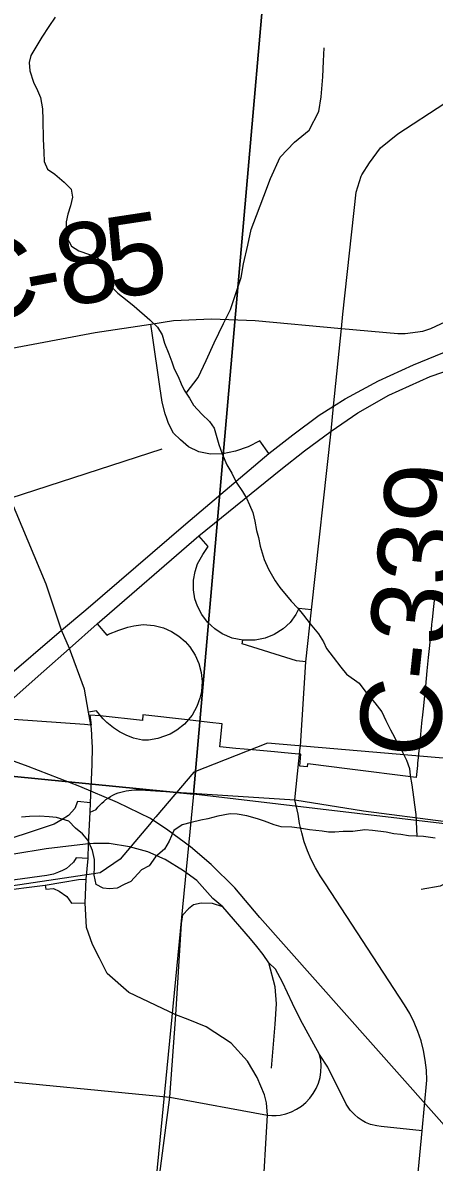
# Model space of a CAD drawing. Extents: x 0 to 34, y -3.9 to 26.2.
# Drawn here: x 4.576 to 4.866, y 14.888 to 15.69 of the extents above; entities that cross this region are included whole.
import ezdxf

# ---------------------------------------------------------------- set-up
doc = ezdxf.new("R2010")
doc.units = 0
for name, color, linetype in [('GM_X_City_Street', 7, 'Continuous'), ('GM_X_County_Road', 7, 'Continuous'), ('GM_X_County_Road_Text', 7, 'Continuous'), ('GM_X_Interchange_Ramps', 7, 'Continuous'), ('GM_X_Interstate_Route', 7, 'Continuous'), ('GM_X_Minor_River', 7, 'Continuous'), ('GM_X_Rail_Line', 7, 'Continuous'), ('GM_X_Section', 7, 'Continuous'), ('GM_X_State_Shield', 7, 'Continuous'), ('GM_X_Township_Road', 7, 'Continuous')]:
    doc.layers.add(name, color=color, linetype=linetype)

msp = doc.modelspace()

# ---------------------------------------------------------------- linework, layer by layer
at = {"layer": 'GM_X_City_Street'}
for points in [[(4.84562, 14.79021), (4.85711, 14.91012), (4.86038, 14.94591), (4.86011, 14.95287), (4.85935, 14.9598), (4.8581, 14.96666), (4.85637, 14.97342), (4.85417, 14.98003), (4.8515, 14.98647), (4.84839, 14.99271), (4.84484, 14.99872), (4.78917, 15.08402), (4.78546, 15.08953), (4.78211, 15.09527), (4.77913, 15.1012), (4.77652, 15.10731), (4.7743, 15.11357), (4.77248, 15.11995), (4.77106, 15.12644), (4.77005, 15.13301), (4.7677, 15.14311)], [(4.96319, 15.11631), (4.95992, 15.10644), (4.95905, 15.10491), (4.95681, 15.1031), (4.91646, 15.08128), (4.91489, 15.08101), (4.91343, 15.08098), (4.91266, 15.0813), (4.9037, 15.08729), (4.89752, 15.09139), (4.89547, 15.09243), (4.89219, 15.09285), (4.89035, 15.09275), (4.88864, 15.09221), (4.86982, 15.08241), (4.85649, 15.08008)], [(4.66633, 14.80845), (4.67148, 14.86939), (4.67975, 14.93379), (4.68411, 14.99182), (4.68809, 15.05618), (4.68905, 15.06222)], [(4.78503, 14.96385), (4.77163, 14.98827), (4.76613, 14.9998), (4.75903, 15.01479), (4.75416, 15.024), (4.74945, 15.02837)], [(4.74846, 14.92122), (4.75144, 14.92095), (4.75443, 14.92098), (4.75741, 14.92128), (4.76139, 14.92216), (4.76524, 14.92352), (4.7689, 14.92532), (4.77232, 14.92755), (4.77545, 14.93017), (4.77825, 14.93314), (4.78067, 14.93643), (4.78268, 14.93998), (4.78426, 14.94374), (4.78538, 14.94767), (4.78602, 14.9517), (4.78617, 14.95578), (4.78584, 14.95985), (4.78503, 14.96385)], [(4.85711, 14.91012), (4.82833, 14.9131), (4.82537, 14.91359), (4.82093, 14.91466), (4.81731, 14.91597), (4.81493, 14.91737), (4.81222, 14.91934), (4.80959, 14.92156), (4.80654, 14.92477), (4.80367, 14.92888), (4.79076, 14.95494), (4.78503, 14.96385)], [(4.53966, 14.9475), (4.67975, 14.93379), (4.74846, 14.92122)]]:
    msp.add_lwpolyline(points, dxfattribs=at)
at = {"layer": 'GM_X_County_Road'}
msp.add_line((4.7677, 15.14311), (4.77152, 15.1797), dxfattribs=at)
for points in [[(4.81437, 15.58205), (4.81467, 15.58298), (4.8202, 15.59141), (4.82784, 15.60208), (4.84017, 15.61189), (4.87305, 15.63339)], [(4.62531, 15.18359), (4.62476, 15.19324), (4.62273, 15.20471), (4.61981, 15.22094), (4.60918, 15.24962), (4.60366, 15.26247), (4.5928, 15.29493), (4.56748, 15.35553), (4.5648, 15.36163), (4.5521, 15.39228), (4.51631, 15.45112), (4.43496, 15.55992), (4.43081, 15.56954), (4.42836, 15.57518)], [(4.77152, 15.1797), (4.77164, 15.18092), (4.77538, 15.24015), (4.77932, 15.27685), (4.79314, 15.40254), (4.79492, 15.42021), (4.80045, 15.47499), (4.80152, 15.48488), (4.81081, 15.57086), (4.81437, 15.58205)], [(4.51631, 15.45112), (4.62728, 15.47206), (4.66649, 15.47801), (4.68249, 15.48043), (4.70909, 15.48179), (4.73981, 15.48041), (4.80045, 15.47499)], [(4.69264, 14.98839), (4.68411, 14.99182), (4.65105, 15.00762), (4.63572, 15.0209), (4.63026, 15.0316), (4.62546, 15.0412), (4.62131, 15.05335), (4.62018, 15.07068), (4.62099, 15.08719), (4.62241, 15.10184), (4.62258, 15.11204), (4.62376, 15.13441), (4.62402, 15.14105), (4.62525, 15.16801), (4.6255, 15.18038), (4.62531, 15.18359)], [(4.62376, 15.13441), (4.62793, 15.13639), (4.62919, 15.1379), (4.62984, 15.13863), (4.63049, 15.13935), (4.63189, 15.14073), (4.63335, 15.14202), (4.63489, 15.14324), (4.63648, 15.14438), (4.63814, 15.14543), (4.63984, 15.14639), (4.64159, 15.14726), (4.64339, 15.14804), (4.64526, 15.14856), (4.64716, 15.14902), (4.64905, 15.1494), (4.65097, 15.14971), (4.65291, 15.14994), (4.65485, 15.1501), (4.65679, 15.15018), (4.65873, 15.15018), (4.66067, 15.15011), (4.66262, 15.14997), (4.66972, 15.1495), (4.7677, 15.14311), (4.81603, 15.1354)], [(4.81603, 15.1354), (4.87388, 15.1279), (4.96319, 15.11631), (5.00572, 15.11079), (5.05568, 15.10431)], [(4.75118, 14.95427), (4.75395, 14.9852), (4.75484, 14.99945), (4.75388, 15.01151), (4.74945, 15.02837), (4.74538, 15.03422), (4.74105, 15.03987), (4.73646, 15.04531), (4.71705, 15.06787), (4.70988, 15.07004), (4.70193, 15.07031), (4.69645, 15.06921), (4.6929, 15.0664), (4.68905, 15.06222)], [(4.74128, 14.94773), (4.73435, 14.95907), (4.72299, 14.9718), (4.70544, 14.98324), (4.69264, 14.98839)], [(4.72499, 14.71442), (4.73411, 14.75883), (4.73828, 14.80133), (4.74493, 14.86118), (4.74846, 14.92122), (4.7477, 14.92987), (4.74623, 14.93538), (4.74128, 14.94773)]]:
    msp.add_lwpolyline(points, dxfattribs=at)
at = {"layer": 'GM_X_Interchange_Ramps'}
msp.add_line((4.53394, 15.07579), (4.59226, 15.08309), dxfattribs=at)
for points in [[(4.67769, 15.41144), (4.6765, 15.41476), (4.6745, 15.423), (4.67286, 15.43401), (4.66773, 15.46986), (4.66649, 15.47801)], [(4.74946, 15.38685), (4.74295, 15.39576), (4.73482, 15.39156), (4.72591, 15.38861), (4.71715, 15.38668), (4.70842, 15.38646), (4.70021, 15.38801), (4.69299, 15.39159), (4.68723, 15.39646), (4.6823, 15.40131), (4.67888, 15.40811), (4.67769, 15.41144)], [(4.77932, 15.27685), (4.77057, 15.27779), (4.76845, 15.27356), (4.7643, 15.26805), (4.75945, 15.26352), (4.75303, 15.25942), (4.74677, 15.25689), (4.73973, 15.25543), (4.73111, 15.25541), (4.72353, 15.25701), (4.71669, 15.25992), (4.71133, 15.26343), (4.70619, 15.26825), (4.70225, 15.2735), (4.69923, 15.27937), (4.69749, 15.28467), (4.69644, 15.2909), (4.69647, 15.29783), (4.69751, 15.30385), (4.6993, 15.30919), (4.70289, 15.31591), (4.70679, 15.32153), (4.70028, 15.32884)], [(4.86574, 15.28555), (4.86489, 15.27712), (4.86416, 15.26991), (4.86404, 15.26869), (4.86379, 15.26622), (4.86319, 15.26025), (4.86314, 15.2598), (4.86233, 15.25182), (4.86148, 15.24339), (4.86051, 15.23381), (4.85943, 15.22306), (4.85829, 15.21179), (4.85803, 15.20921), (4.85718, 15.2009), (4.85704, 15.19951), (4.85627, 15.19185), (4.856, 15.18921), (4.85502, 15.17949), (4.85495, 15.17884), (4.85486, 15.17787), (4.85434, 15.17281), (4.85395, 15.16884), (4.85378, 15.16724), (4.85357, 15.16515), (4.85292, 15.15874), (4.80446, 15.16486), (4.77876, 15.16811), (4.77857, 15.16814), (4.77648, 15.1684), (4.77629, 15.16645), (4.77121, 15.16691), (4.7719, 15.17521), (4.76788, 15.17561), (4.76037, 15.17629), (4.75347, 15.1769), (4.738, 15.17829), (4.72631, 15.17933), (4.71498, 15.18035), (4.71656, 15.19659), (4.70786, 15.19759), (4.69221, 15.19939), (4.6609, 15.203), (4.66049, 15.19893), (4.63083, 15.20218), (4.62347, 15.20278), (4.62444, 15.19573), (4.61987, 15.19606), (4.55307, 15.20093)], [(4.62867, 15.26705), (4.63549, 15.25904), (4.6367, 15.25968), (4.6439, 15.26263), (4.65016, 15.26461), (4.65448, 15.26567), (4.66106, 15.26642), (4.66882, 15.26583), (4.67543, 15.26409), (4.68105, 15.26161), (4.68607, 15.25842), (4.69058, 15.25454), (4.69391, 15.25077), (4.69772, 15.24491), (4.70026, 15.23908), (4.7019, 15.23277), (4.7025, 15.22635), (4.70201, 15.21943), (4.70095, 15.21462), (4.69883, 15.20888), (4.69539, 15.20279), (4.69005, 15.19648), (4.68474, 15.19217), (4.68005, 15.18941), (4.6713, 15.18623), (4.6648, 15.18522), (4.66068, 15.18513), (4.6543, 15.18659), (4.64917, 15.1886), (4.64452, 15.191), (4.6403, 15.19374), (4.63562, 15.19755), (4.63291, 15.20022), (4.63146, 15.20184)], [(4.77538, 15.24015), (4.76889, 15.24085), (4.73059, 15.25293), (4.73111, 15.25541)], [(4.63146, 15.20184), (4.62829, 15.20571), (4.62273, 15.20471)], [(4.62402, 15.14105), (4.61494, 15.14193), (4.61295, 15.13693), (4.60847, 15.13211), (4.60418, 15.1292), (4.5986, 15.12605), (4.55089, 15.1102), (4.53209, 15.10466), (4.51885, 15.10094), (4.50672, 15.09848), (4.50712, 15.09593)], [(4.71705, 15.06787), (4.71011, 15.07368), (4.69883, 15.08631), (4.68931, 15.09319), (4.67647, 15.10118), (4.66434, 15.10642), (4.65151, 15.10997), (4.63725, 15.11238), (4.62617, 15.11239), (4.62258, 15.11204), (4.61245, 15.11107), (4.59287, 15.10861), (4.57016, 15.10482)], [(4.62241, 15.10184), (4.61407, 15.10223), (4.61197, 15.09929), (4.60936, 15.09668), (4.60717, 15.09474), (4.60439, 15.09348), (4.60144, 15.09222), (4.59791, 15.09087), (4.59328, 15.08986), (4.54353, 15.08304), (4.47656, 15.07362), (4.46112, 15.07117), (4.44791, 15.06809), (4.43644, 15.06319), (4.42633, 15.05855), (4.41476, 15.05221), (4.40724, 15.04697), (4.36096, 15.00711), (4.35098, 14.99921), (4.33947, 14.99307), (4.3262, 14.98901), (4.31227, 14.98737), (4.31198, 14.99141)], [(4.59226, 15.08309), (4.60447, 15.08523), (4.61559, 15.087), (4.62099, 15.08719)], [(4.59226, 15.08309), (4.5926, 15.0802), (4.59804, 15.08069), (4.602, 15.07884), (4.60732, 15.07513), (4.61078, 15.0705), (4.62018, 15.07068)]]:
    msp.add_lwpolyline(points, dxfattribs=at)
at = {"layer": 'GM_X_Interstate_Route'}
for points in [[(4.74946, 15.38685), (4.76628, 15.39999), (4.78487, 15.41386), (4.79492, 15.42021), (4.80303, 15.42532), (4.8265, 15.43815), (4.85117, 15.44923), (4.87173, 15.45771), (4.89833, 15.4659), (4.91741, 15.47061), (4.93692, 15.47391), (4.96489, 15.47785), (5.0024, 15.48004), (5.58066, 15.48585)], [(4.62867, 15.26705), (4.70028, 15.32884), (4.75774, 15.37553), (4.77455, 15.38867), (4.79314, 15.40254), (4.81184, 15.41543), (4.83377, 15.42793), (4.86272, 15.44109), (4.88948, 15.4503), (4.91931, 15.45842), (4.94519, 15.46259), (4.97699, 15.4661), (5.01296, 15.46785), (5.10362, 15.46878)], [(4.29236, 15.11885), (4.34167, 15.12396), (4.38575, 15.13252), (4.41482, 15.13986), (4.44585, 15.15116), (4.47831, 15.16673), (4.50529, 15.18307), (4.52985, 15.2004), (4.5622, 15.22683), (4.60366, 15.26247), (4.62082, 15.27679), (4.6911, 15.33743), (4.74946, 15.38685)], [(4.59128, 15.23376), (4.60918, 15.24962), (4.62867, 15.26705)], [(4.5462, 15.19458), (4.55325, 15.20005), (4.59128, 15.23376)]]:
    msp.add_lwpolyline(points, dxfattribs=at)
at = {"layer": 'GM_X_Minor_River'}
for points in [[(4.59918, 15.694), (4.59474, 15.68734), (4.58989, 15.67994), (4.58623, 15.67401), (4.58215, 15.66696), (4.58082, 15.66207), (4.58136, 15.65635), (4.58408, 15.64825), (4.58689, 15.64244), (4.58897, 15.63741), (4.59018, 15.62938), (4.59064, 15.62176), (4.59086, 15.60807), (4.59126, 15.59893), (4.59138, 15.59246), (4.59383, 15.58704), (4.59901, 15.5834), (4.60563, 15.57781), (4.61038, 15.57305), (4.6113, 15.56731), (4.60992, 15.56128), (4.60816, 15.55527), (4.60682, 15.55001), (4.60697, 15.5443), (4.60716, 15.53935), (4.6107, 15.53275), (4.61589, 15.52949), (4.62339, 15.5269)], [(4.69126, 15.42937), (4.69983, 15.44033), (4.70536, 15.45239), (4.71091, 15.46483), (4.71761, 15.47839), (4.72235, 15.48818), (4.72676, 15.50102), (4.72998, 15.51084), (4.73168, 15.52031), (4.73458, 15.53356), (4.73706, 15.54454), (4.74066, 15.55436), (4.74585, 15.56794), (4.75063, 15.5804), (4.75736, 15.59547), (4.76743, 15.60593), (4.77783, 15.61447), (4.78453, 15.62765), (4.78624, 15.63788), (4.78726, 15.65193), (4.78784, 15.66294), (4.7884, 15.67243)], [(4.62339, 15.5269), (4.62864, 15.52516), (4.63221, 15.51931), (4.6339, 15.51392), (4.63811, 15.505), (4.64323, 15.49985), (4.64986, 15.49463), (4.65465, 15.49063), (4.66567, 15.48105), (4.67117, 15.47588), (4.67437, 15.47043), (4.67604, 15.46466), (4.67916, 15.45693), (4.68123, 15.45152), (4.68293, 15.44651), (4.68576, 15.44107), (4.68784, 15.43604), (4.68994, 15.43139), (4.69352, 15.42592), (4.69636, 15.42086), (4.70219, 15.41454), (4.70769, 15.40937), (4.71093, 15.40467), (4.71427, 15.39313), (4.71667, 15.38657), (4.71979, 15.37884), (4.72336, 15.37299), (4.72654, 15.36678), (4.73084, 15.36014), (4.73369, 15.35546), (4.73579, 15.35081), (4.73824, 15.34539), (4.73951, 15.33925), (4.74078, 15.33274), (4.7421, 15.32774), (4.74338, 15.3216), (4.74606, 15.31237), (4.7492, 15.3054), (4.75382, 15.29722), (4.75706, 15.29253), (4.76504, 15.28307), (4.76978, 15.27794), (4.77378, 15.27321), (4.77847, 15.26693), (4.78427, 15.25985), (4.78786, 15.25438), (4.78996, 15.24973), (4.79465, 15.24346), (4.80007, 15.23639), (4.80406, 15.23166), (4.81293, 15.22521), (4.81762, 15.21893), (4.82379, 15.21146), (4.82886, 15.20516), (4.83166, 15.19896), (4.83482, 15.19237), (4.83766, 15.18731), (4.84012, 15.18227), (4.84298, 15.17759), (4.84614, 15.171), (4.84819, 15.16521), (4.84876, 15.16025), (4.85002, 15.15373), (4.85119, 15.14494), (4.85174, 15.13959), (4.85261, 15.13271), (4.85346, 15.11747)], [(4.5949, 15.13125), (4.58807, 15.13153), (4.58122, 15.13143), (4.5755, 15.13091)], [(4.8664, 15.11618), (4.85808, 15.11728), (4.84746, 15.11772), (4.84218, 15.1187), (4.83726, 15.11929), (4.83198, 15.12027), (4.82215, 15.12143), (4.81685, 15.12203), (4.80844, 15.12086), (4.8016, 15.12077), (4.79588, 15.12025), (4.79133, 15.12043), (4.78679, 15.121), (4.77809, 15.12212), (4.77091, 15.12318), (4.76561, 15.12378), (4.75803, 15.1241), (4.75314, 15.12544), (4.7464, 15.128), (4.74153, 15.12972), (4.73401, 15.13194), (4.72722, 15.13298), (4.72228, 15.13318), (4.71348, 15.13165), (4.70656, 15.12965), (4.70158, 15.12872), (4.69468, 15.12711), (4.68854, 15.12546), (4.68268, 15.12152), (4.67935, 15.11406), (4.67609, 15.10849), (4.66979, 15.10305), (4.66536, 15.09677), (4.65993, 15.09396), (4.65238, 15.08553), (4.64774, 15.08344), (4.6427, 15.08099), (4.63736, 15.08045), (4.63282, 15.08102), (4.62798, 15.0835), (4.62672, 15.09001), (4.62696, 15.09608), (4.62677, 15.10103), (4.62551, 15.10755), (4.62236, 15.11452), (4.61837, 15.11925), (4.61358, 15.12325), (4.60883, 15.12801), (4.60019, 15.13065), (4.5949, 15.13125)]]:
    msp.add_lwpolyline(points, dxfattribs=at)
at = {"layer": 'GM_X_Rail_Line'}
msp.add_line((4.66816, 15.12896), (4.66554, 15.12584), dxfattribs=at)
for points in [[(4.92086, 14.85963), (4.74311, 15.06041), (4.72548, 15.08108), (4.7088, 15.09755), (4.69441, 15.11006), (4.67836, 15.12174), (4.66626, 15.12987), (4.64291, 15.14134), (4.61643, 15.1526), (4.58015, 15.16657), (4.50943, 15.1924)], [(6.22888, 14.76326), (5.21557, 14.8749), (5.18022, 14.88026), (5.14629, 14.91135), (5.05275, 15.09861), (5.02186, 15.13272), (4.97316, 15.15786), (4.93075, 15.16415), (4.87734, 15.172), (4.74853, 15.183), (4.69669, 15.16257), (4.66999, 15.13113), (4.66816, 15.12896)], [(4.66554, 15.12584), (4.64486, 15.10127), (4.63072, 15.09184), (4.45322, 15.06511), (3.91898, 15.00528)]]:
    msp.add_lwpolyline(points, dxfattribs=at)
at = {"layer": 'GM_X_Section'}
for points in [[(3.78177, 16.24865), (4.78471, 16.15816), (4.69633, 15.14722), (3.68487, 15.24697)], [(4.78471, 16.15816), (5.77753, 16.03722), (5.6843, 15.03017), (4.69633, 15.14722)], [(3.68487, 15.24697), (4.69633, 15.14722), (4.59807, 14.13459), (3.58071, 14.24166)]]:
    msp.add_lwpolyline(points, close=True, dxfattribs=at)
at = {"layer": 'GM_X_State_Shield'}
msp.add_lwpolyline([(4.92768, 14.1), (5.6066, 14.1), (5.6843, 15.03017), (4.69633, 15.14722), (4.59807, 14.13459)], close=True, dxfattribs=at)
at = {"layer": 'GM_X_Township_Road'}
msp.add_line((4.56748, 15.35553), (4.6743, 15.39018), dxfattribs=at)
msp.add_lwpolyline([(4.80045, 15.47499), (4.8401, 15.47146), (4.8453, 15.47146), (4.85771, 15.47291), (4.86322, 15.47476), (4.88042, 15.48284), (4.88802, 15.48417), (4.89582, 15.48388), (4.91455, 15.48263)], dxfattribs=at)

# ---------------------------------------------------------------- texts
at = {"layer": 'GM_X_County_Road_Text'}
for s, height, rotation, p in [('8', 0.05682, 9.76539, (4.60493, 15.48978)), ('5', 0.05682, 8.63372, (4.63885, 15.49563)), ('C', 0.05682, 10.67635, (4.53691, 15.47702)), ('-', 0.05682, 10.52022, (4.58239, 15.4856)), ('C-339', 0.056818, 83.93287, (4.8676, 15.17075))]:
    msp.add_text(s, height=height, rotation=rotation, dxfattribs=at).set_placement(p)

doc.saveas('drawing.dxf')
